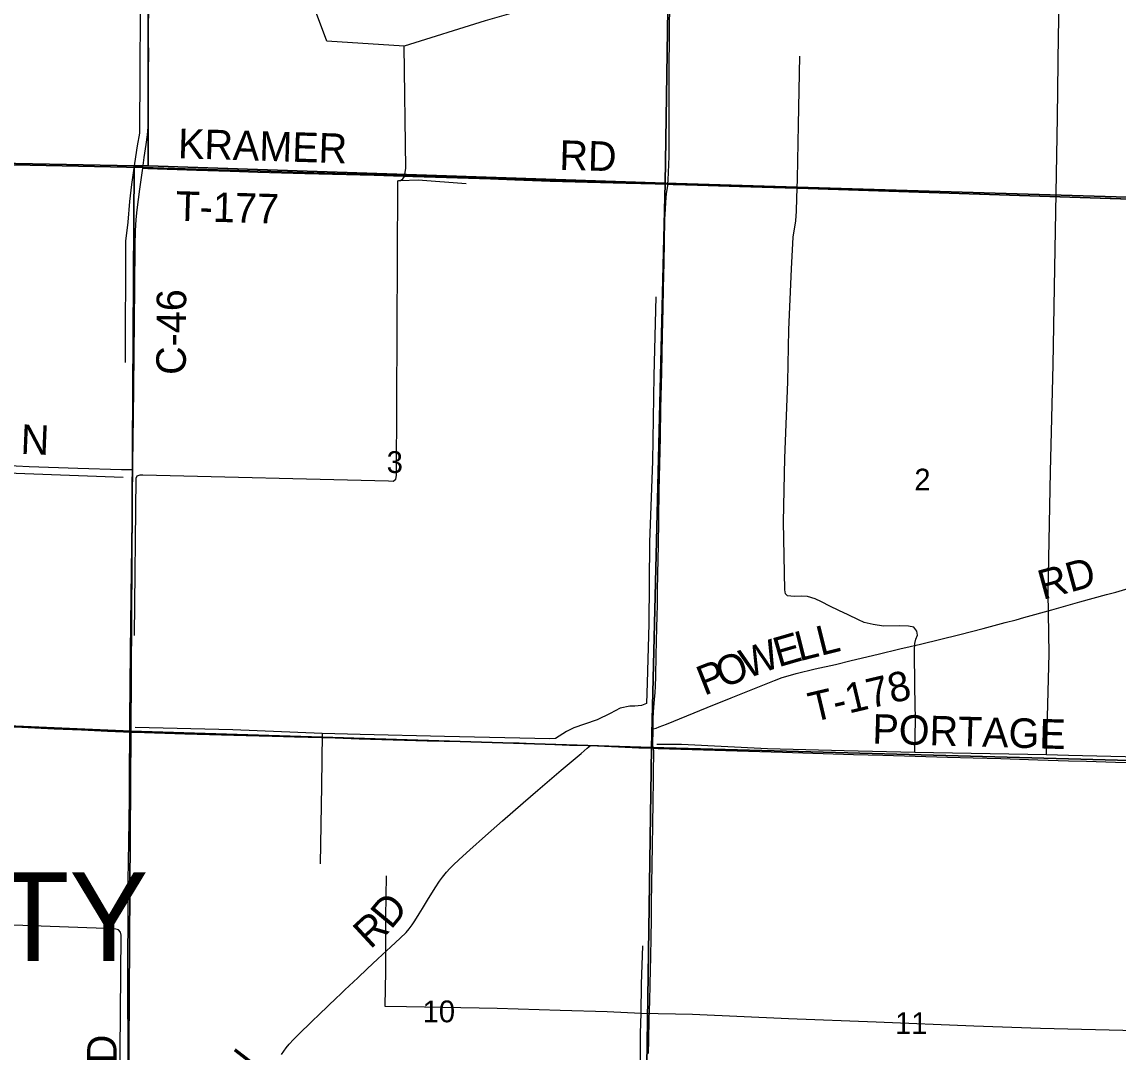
# Model space of a CAD drawing. Extents: x 1443599 to 1910620, y 1028088 to 1361369.
# Drawn here: x 1635252 to 1646376, y 1211112 to 1221564 of the extents above; entities that cross this region are included whole.
import ezdxf

# ---------------------------------------------------------------- set-up
doc = ezdxf.new("R2010")
doc.units = 0
for name, color, linetype in [('GM_X_County_Road', 7, 'Continuous'), ('GM_X_County_Road_Text', 7, 'Continuous'), ('GM_X_Minor_River', 7, 'Continuous'), ('GM_X_Section', 7, 'Continuous'), ('GM_X_Section_Text', 7, 'Continuous'), ('GM_X_Township', 7, 'Continuous'), ('GM_X_Township_Road', 7, 'Continuous'), ('GM_X_Township_Road_Text', 7, 'Continuous'), ('GM_X_Township_Text', 7, 'Continuous')]:
    doc.layers.add(name, color=color, linetype=linetype)

msp = doc.modelspace()

# ---------------------------------------------------------------- linework, layer by layer
at = {"layer": 'GM_X_County_Road'}
for points in [[(1636480, 1220079), (1636494, 1220190), (1636514, 1220320), (1636525, 1220418), (1636532, 1220500), (1636536, 1220582), (1636536, 1220714), (1636537, 1220910), (1636538, 1221042), (1636539, 1221271), (1636538, 1221337), (1636537, 1221402), (1636538, 1221484), (1636540, 1221714), (1636540, 1221895), (1636541, 1222354), (1636540, 1222666), (1636541, 1222846), (1636540, 1222961), (1636539, 1223092), (1636538, 1223289), (1636536, 1223325)], [(1636377, 1217022), (1636378, 1217082), (1636381, 1217328), (1636385, 1217558), (1636389, 1217853), (1636392, 1218198), (1636397, 1218871), (1636401, 1219298), (1636406, 1219445), (1636413, 1219560), (1636422, 1219657), (1636449, 1219869), (1636480, 1220079)], [(1636346, 1214359), (1636346, 1214489), (1636350, 1214834), (1636353, 1215179), (1636360, 1215736), (1636373, 1216770), (1636377, 1217022)], [(1636326, 1209364), (1636326, 1209402), (1636324, 1209664), (1636322, 1209911), (1636323, 1210239), (1636327, 1210830), (1636329, 1211223), (1636328, 1211667), (1636328, 1211831), (1636328, 1212060), (1636329, 1212471), (1636332, 1212848), (1636336, 1213242), (1636343, 1213685), (1636345, 1213980), (1636346, 1214309), (1636346, 1214359)]]:
    msp.add_lwpolyline(points, dxfattribs=at)
at = {"layer": 'GM_X_Minor_River'}
for points in [[(1645649, 1214128), (1645676, 1215153), (1645668, 1215771), (1645692, 1216998), (1645719, 1218089), (1645734, 1219066), (1645749, 1219826), (1645761, 1220598), (1645773, 1221425), (1645790, 1222159), (1645802, 1222899), (1645809, 1223332), (1645800, 1223733), (1645799, 1224024), (1645806, 1224355), (1645807, 1224676)], [(1636460, 1223234), (1636457, 1222247), (1636449, 1221068), (1636447, 1220436), (1636423, 1220307), (1636396, 1220129), (1636363, 1219914), (1636345, 1219742), (1636328, 1219531), (1636302, 1219341), (1636300, 1218109)], [(1644484, 1221782), (1643182, 1221832), (1643158, 1221838), (1643142, 1221854), (1643138, 1221886), (1643137, 1222012), (1641781, 1222061), (1641306, 1221970), (1641027, 1221886), (1640618, 1221765), (1639954, 1221575), (1639132, 1221318), (1638347, 1221369), (1637878, 1222630), (1637880, 1222690)], [(1639094, 1219954), (1639118, 1219973), (1639135, 1219997), (1639148, 1220079), (1639132, 1221318)], [(1644313, 1214150), (1644320, 1214483), (1644315, 1214814), (1644310, 1215191), (1644314, 1215257), (1644324, 1215303), (1644341, 1215341), (1644335, 1215382), (1644303, 1215422), (1644251, 1215434), (1644163, 1215438), (1643996, 1215435), (1643890, 1215449), (1643800, 1215471), (1643742, 1215498), (1643636, 1215548), (1643544, 1215593), (1643450, 1215635), (1643366, 1215681), (1643302, 1215712), (1643226, 1215736), (1643160, 1215738), (1643088, 1215734), (1643020, 1215741), (1643000, 1215761), (1642994, 1215801), (1642980, 1216493), (1642994, 1217137), (1643024, 1217911), (1643036, 1218440), (1643062, 1219060), (1643079, 1219381), (1643107, 1219545), (1643114, 1219643), (1643116, 1219776), (1643123, 1219972), (1643134, 1220520), (1643148, 1221216)], [(1636396, 1215339), (1636412, 1216936), (1636421, 1216958), (1636453, 1216968), (1636479, 1216969), (1638973, 1216908), (1639021, 1216904), (1639047, 1216924), (1639053, 1216962), (1639066, 1219910), (1639066, 1219951), (1639076, 1219955), (1639094, 1219954), (1639274, 1219962), (1639759, 1219926)], [(1641685, 1218775), (1641664, 1217975), (1641650, 1217107), (1641621, 1216286), (1641616, 1215458), (1641599, 1214860), (1641590, 1214648), (1641540, 1214630), (1641472, 1214622), (1641420, 1214620), (1641323, 1214600), (1641223, 1214547), (1641089, 1214483), (1640960, 1214439), (1640854, 1214403), (1640778, 1214365), (1640667, 1214294), (1640611, 1214290), (1639540, 1214313), (1638686, 1214333), (1638298, 1214345), (1637392, 1214383), (1636401, 1214404)], [(1631106, 1217153), (1631665, 1217128), (1632621, 1217087), (1633810, 1217039), (1635283, 1216983), (1636280, 1216944)], [(1650348, 1215097), (1650354, 1214501), (1650361, 1213984), (1649639, 1214012), (1648634, 1214047), (1647606, 1214078), (1647043, 1214090), (1646591, 1214105), (1645873, 1214121), (1645649, 1214128), (1644313, 1214150), (1643596, 1214170), (1642817, 1214189), (1641945, 1214234), (1641695, 1214234)], [(1636195, 1203782), (1636206, 1204512), (1636212, 1205388), (1636192, 1206068), (1636210, 1206453), (1636244, 1207985), (1636257, 1208675), (1636252, 1209078), (1636250, 1211116), (1636260, 1212297), (1636252, 1212329), (1636234, 1212353), (1636206, 1212359), (1636096, 1212364), (1635074, 1212403), (1635032, 1212407), (1635012, 1212419), (1634992, 1212473), (1635000, 1213063), (1633656, 1213123), (1633682, 1214414), (1631399, 1214513)], [(1638298, 1214345), (1638292, 1213813), (1638279, 1213021)], [(1638950, 1212899), (1638943, 1212482), (1638943, 1211934), (1638936, 1211579), (1639154, 1211574), (1640076, 1211558), (1640713, 1211538), (1641192, 1211524), (1641536, 1211507), (1642059, 1211496), (1643032, 1211453), (1643922, 1211418), (1644911, 1211377), (1645590, 1211355), (1646562, 1211332), (1647187, 1211324), (1648383, 1211304), (1649443, 1211299), (1649927, 1211294), (1650574, 1211284), (1650907, 1211273), (1651204, 1211266)], [(1641515, 1208530), (1641512, 1208832), (1641523, 1209103), (1641520, 1209636), (1641523, 1209997), (1641530, 1210717), (1641531, 1211301), (1641536, 1211507), (1641541, 1211802), (1641554, 1212189)]]:
    msp.add_lwpolyline(points, dxfattribs=at)
at = {"layer": 'GM_X_Section'}
for points in [[(1636535, 1225385), (1636532, 1220105), (1636392, 1220105), (1631225, 1220207), (1631218, 1225507)], [(1641861, 1225228), (1641781, 1219929), (1636532, 1220105), (1636535, 1225385)], [(1641861, 1225228), (1647095, 1225069), (1647137, 1219767), (1641781, 1219929)], [(1631077, 1220211), (1631225, 1220207), (1636392, 1220105), (1636357, 1214369), (1631066, 1214597)], [(1636392, 1220105), (1636532, 1220105), (1641781, 1219929), (1641642, 1214202), (1636357, 1214369)], [(1641781, 1219929), (1647137, 1219767), (1646994, 1214058), (1641642, 1214202)], [(1631066, 1214597), (1636357, 1214369), (1636323, 1209022), (1631058, 1209289)], [(1636357, 1214369), (1641642, 1214202), (1641565, 1208897), (1638364, 1208933), (1636323, 1209022)], [(1641642, 1214202), (1646994, 1214058), (1646934, 1208721), (1641565, 1208897)]]:
    msp.add_lwpolyline(points, close=True, dxfattribs=at)
at = {"layer": 'GM_X_Township'}
for points in [[(1652505, 1221708), (1652463, 1219561), (1651605, 1219589), (1649360, 1219687), (1647116, 1219746), (1641800, 1219921), (1636477, 1220086), (1631102, 1220200)], [(1631102, 1220200), (1636477, 1220086), (1641800, 1219921), (1647116, 1219746), (1649360, 1219687), (1651605, 1219589), (1652463, 1219561), (1652390, 1216842), (1652370, 1214308), (1652367, 1213913), (1652365, 1213513), (1652299, 1208613)]]:
    msp.add_lwpolyline(points, dxfattribs=at)
at = {"layer": 'GM_X_Township_Road'}
for points in [[(1641807, 1219917), (1641810, 1219961), (1641814, 1220035), (1641817, 1220117), (1641819, 1220199), (1641820, 1220447), (1641820, 1220839), (1641822, 1221157), (1641824, 1221354), (1641828, 1221876), (1641829, 1222152), (1641829, 1222290), (1641830, 1222484), (1641831, 1222648), (1641832, 1222798), (1641833, 1223061), (1641834, 1223142)], [(1636480, 1220079), (1636531, 1220078), (1637023, 1220061), (1637367, 1220050), (1637646, 1220041), (1638122, 1220028), (1638827, 1220008), (1639221, 1219996), (1639451, 1219989), (1640008, 1219971), (1640255, 1219963), (1640614, 1219950), (1640991, 1219940), (1641385, 1219930), (1641680, 1219922), (1641807, 1219917)], [(1641657, 1214390), (1641657, 1214396), (1641659, 1214495), (1641661, 1214557), (1641664, 1214612), (1641672, 1214690), (1641678, 1214759), (1641682, 1214821), (1641686, 1214926), (1641690, 1215136), (1641697, 1215421), (1641699, 1215533), (1641701, 1215654), (1641703, 1215805), (1641704, 1215947), (1641708, 1216127), (1641711, 1216239), (1641720, 1216806), (1641732, 1217346), (1641737, 1217647), (1641745, 1218008), (1641753, 1218388), (1641760, 1218658), (1641764, 1218858), (1641770, 1219124), (1641774, 1219330), (1641778, 1219563), (1641782, 1219665), (1641787, 1219737), (1641795, 1219825), (1641806, 1219900), (1641807, 1219917)], [(1641807, 1219917), (1641861, 1219916), (1642107, 1219907), (1642533, 1219893), (1642878, 1219884), (1643239, 1219873), (1643895, 1219854), (1644256, 1219842), (1644682, 1219828), (1644977, 1219819), (1645355, 1219807), (1645650, 1219797), (1645787, 1219792)], [(1645787, 1219792), (1645879, 1219789), (1646305, 1219775), (1646601, 1219765), (1646814, 1219758), (1647093, 1219746), (1647128, 1219745)], [(1632493, 1217167), (1632667, 1217160), (1633078, 1217145), (1633390, 1217132), (1633734, 1217119), (1634030, 1217109), (1634457, 1217093), (1634588, 1217086), (1634719, 1217083), (1634801, 1217078), (1634883, 1217073), (1634982, 1217069), (1635129, 1217062), (1635195, 1217059), (1635326, 1217055), (1635819, 1217037), (1636263, 1217023), (1636328, 1217023), (1636347, 1217023), (1636377, 1217022)], [(1641657, 1214390), (1641688, 1214400), (1641719, 1214411), (1641795, 1214440), (1642205, 1214608), (1642449, 1214706), (1642891, 1214882), (1642968, 1214911), (1643030, 1214931), (1643109, 1214953), (1643301, 1214999), (1643509, 1215046), (1643669, 1215084), (1643940, 1215148), (1644163, 1215202), (1644371, 1215251), (1644769, 1215349), (1645008, 1215410), (1645229, 1215470), (1645341, 1215499), (1645419, 1215522), (1645705, 1215598), (1645989, 1215679), (1646258, 1215753), (1646352, 1215780), (1646557, 1215840)], [(1631055, 1214582), (1631168, 1214578), (1631463, 1214568), (1631742, 1214558), (1632054, 1214546), (1632201, 1214542), (1632349, 1214537), (1632595, 1214526), (1632906, 1214514), (1633300, 1214495), (1633497, 1214487), (1633759, 1214475), (1634071, 1214460), (1634251, 1214452), (1634628, 1214435), (1634809, 1214426), (1634973, 1214419), (1635251, 1214407), (1635579, 1214392), (1635858, 1214381), (1636120, 1214367), (1636284, 1214361), (1636346, 1214359)], [(1636346, 1214359), (1636495, 1214353), (1636905, 1214340), (1637528, 1214324), (1637791, 1214317), (1638020, 1214309), (1638430, 1214300), (1638676, 1214291), (1639135, 1214278), (1639365, 1214269), (1639709, 1214262), (1639972, 1214255), (1640218, 1214250), (1640300, 1214248), (1640513, 1214240), (1640660, 1214233), (1640808, 1214227), (1641021, 1214221)], [(1641660, 1214194), (1641657, 1214208), (1641655, 1214216), (1641655, 1214221), (1641655, 1214226), (1641657, 1214390)], [(1637887, 1211087), (1637935, 1211154), (1637965, 1211192), (1638009, 1211241), (1638055, 1211288), (1638197, 1211424), (1638268, 1211492), (1638445, 1211663), (1638482, 1211697), (1638529, 1211742), (1638662, 1211864), (1638756, 1211956), (1638863, 1212057), (1638996, 1212179), (1639092, 1212268), (1639150, 1212326), (1639183, 1212363), (1639213, 1212402), (1639241, 1212443), (1639283, 1212513), (1639317, 1212569), (1639368, 1212653), (1639446, 1212779), (1639491, 1212847), (1639520, 1212887), (1639561, 1212938), (1639594, 1212975), (1639628, 1213009), (1639688, 1213066), (1639798, 1213164), (1639958, 1213305), (1640130, 1213457), (1640340, 1213642), (1640489, 1213770), (1640725, 1213973), (1640926, 1214142), (1640989, 1214195), (1641021, 1214221)], [(1641021, 1214221), (1641021, 1214221), (1641234, 1214211), (1641512, 1214199), (1641660, 1214194)], [(1641612, 1211098), (1641614, 1211233), (1641617, 1211446), (1641624, 1211627), (1641629, 1211797), (1641632, 1211948), (1641634, 1212070), (1641637, 1212280), (1641640, 1212447), (1641642, 1212637), (1641644, 1212805), (1641649, 1213025), (1641651, 1213192), (1641654, 1213428), (1641657, 1213642), (1641660, 1213878), (1641663, 1213990), (1641664, 1214114), (1641664, 1214167), (1641664, 1214172), (1641663, 1214176), (1641663, 1214180), (1641660, 1214194)], [(1641660, 1214194), (1641709, 1214192), (1642972, 1214154), (1643693, 1214130), (1643989, 1214123), (1644644, 1214105), (1644907, 1214098), (1645186, 1214089), (1645563, 1214076), (1645874, 1214067), (1646055, 1214063), (1646350, 1214054), (1646481, 1214051), (1646645, 1214047), (1646973, 1214035), (1647024, 1214034)]]:
    msp.add_lwpolyline(points, dxfattribs=at)

# ---------------------------------------------------------------- texts
at = {"layer": 'GM_X_County_Road_Text'}
for s, rotation, p in [('C-46', 89.6587, (1636915, 1217982)), ('RD', 90, (1636213, 1210709))]:
    msp.add_text(s, height=300, rotation=rotation, dxfattribs=at).set_placement(p)
at = {"layer": 'GM_X_Section_Text'}
for s, p in [('3', (1638954, 1216988)), ('2', (1644309, 1216810)), ('10', (1639319, 1211414)), ('11', (1644113, 1211295))]:
    msp.add_text(s, height=221, rotation=0, dxfattribs=at).set_placement(p)
at = {"layer": 'GM_X_Township_Road_Text'}
for s, rotation, p in [('KRAMER', 358.2397, (1636833, 1220182)), ('RD', 358.5193, (1640704, 1220064)), ('T-177', 358.3265, (1636808, 1219548)), ('N', 357.6315, (1635235, 1217182)), ('RD', 15.2121, (1645612, 1215699)), ('L', 14.0383, (1643359, 1215131)), ('E', 16.1685, (1642929, 1215015)), ('L', 14.1308, (1643142, 1215076)), ('W', 20.1211, (1642608, 1214897)), ('O', 21.5099, (1642364, 1214801)), ('P', 21.512, (1642176, 1214726)), ('T-178', 13.3683, (1643276, 1214458)), ('PORTAGE', 358.3556, (1643880, 1214242)), ('D', 50.369, (1638998, 1212347)), ('R', 42.7557, (1638788, 1212149)), ('N', 52.3497, (1637503, 1210762))]:
    msp.add_text(s, height=300, rotation=rotation, dxfattribs=at).set_placement(p)
at = {"layer": 'GM_X_Township_Text'}
msp.add_text('LIBERTY', height=900, rotation=0, dxfattribs=at).set_placement((1631520, 1212036))

doc.saveas('drawing.dxf')
